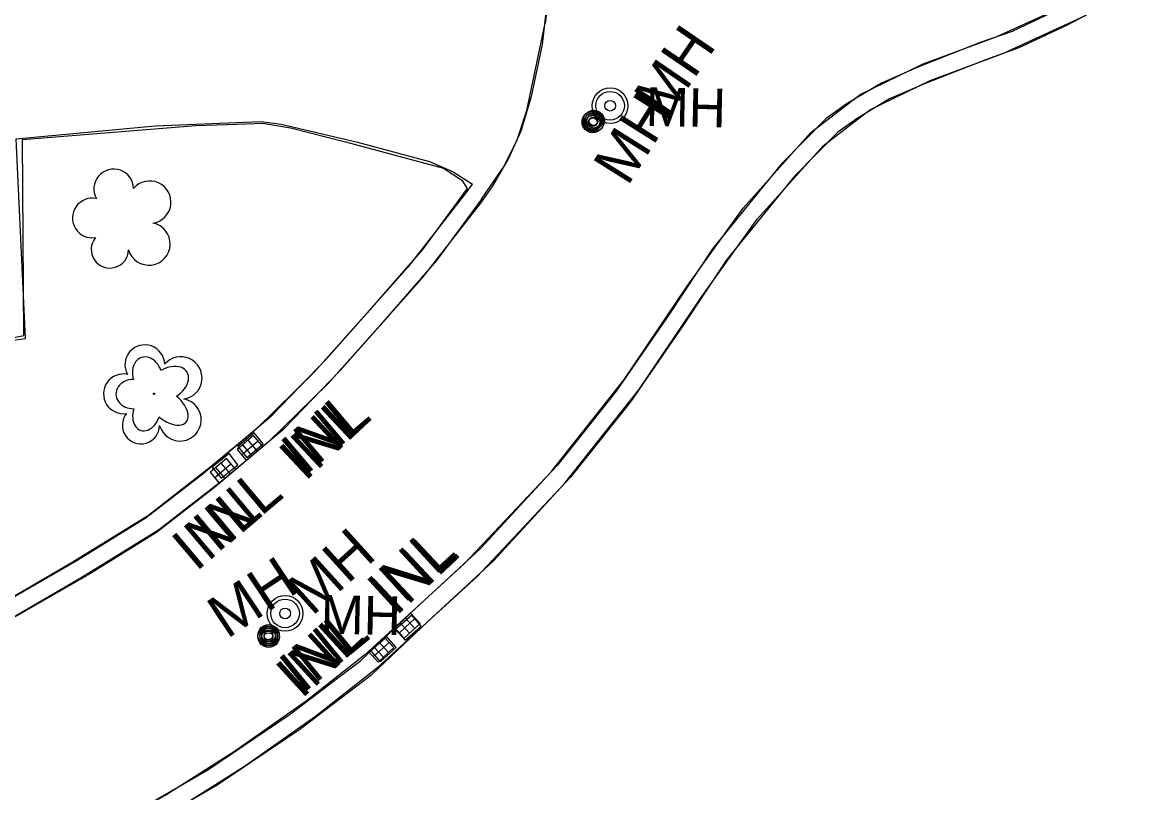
# Model space of a CAD drawing. Extents: x 588843 to 2552415, y 180129 to 269402.
# Drawn here: x 595101 to 595256.1, y 184364.2 to 184472 of the extents above; entities that cross this region are included whole.
import ezdxf

# ---------------------------------------------------------------- set-up
doc = ezdxf.new("R2010")
doc.units = 0
for name, color, linetype in [('E_DRN', 7, 'Continuous'), ('E_DRN_Text', 7, 'Continuous'), ('E_DWY', 7, 'Continuous'), ('E_LAND_Vegetation', 7, 'Continuous'), ('E_RDWY_C_and_G', 7, 'Continuous'), ('E_UTL_MH', 7, 'Continuous'), ('E_UTL_MH_Text', 7, 'Continuous'), ('E_UTL_SAN', 7, 'Continuous'), ('Level 11', 7, 'Continuous'), ('Level 15', 7, 'Continuous'), ('Level 16', 7, 'Continuous'), ('Level 17', 7, 'Continuous'), ('Level 18', 7, 'Continuous')]:
    doc.layers.add(name, color=color, linetype=linetype)

# ---------------------------------------------------------------- blocks, each defined once
blk = doc.blocks.new('MH')
at = {"layer": 'E_UTL_MH'}
for radius in [5, 4, 1.5]:
    blk.add_circle((0, 0), radius, dxfattribs=at)
blk.add_text('MH', height=10.8, dxfattribs=at).set_placement((10, -5.4))
blk = doc.blocks.new('MHO_3')
at = {"layer": 'E_UTL_MH'}
for centre, radius in [((0.3, -0.4), 9.84), ((0.3, -0.4), 7.98), ((0.2, -0.5), 6.35), ((0.1, -0.5), 3.97)]:
    blk.add_circle(centre, radius, dxfattribs=at)
blk = doc.blocks.new('MHT_3')
at = {"layer": 'E_UTL_MH_Text'}
blk.add_text('MH', height=39.37, dxfattribs=at).set_placement((-32.2, -19.7))
blk = doc.blocks.new('INLO_3')
at = {"layer": 'E_DRN'}
for p, q in [((6.6, -13.1), (6.6, 0)), ((13.1, -13.1), (13.1, 0)), ((19.7, -6.6), (0, -6.6))]:
    blk.add_line(p, q, dxfattribs=at)
blk.add_lwpolyline([(0, -13.1), (19.7, -13.1), (19.7, 0), (0, 0)], close=True, dxfattribs=at)
blk = doc.blocks.new('INLT_20_1')
at = {"layer": 'E_DRN_Text'}
blk.add_text('INL', height=39.37, dxfattribs=at).set_placement((-36.2, -19.7))
blk = doc.blocks.new('INLT_15_1')
at = {"layer": 'E_DRN_Text'}
blk.add_text('INL', height=39.37, dxfattribs=at).set_placement((-36.2, -19.7))
blk = doc.blocks.new('DTRE_4')
at = {"layer": 'E_LAND_Vegetation'}
blk.add_circle((-0.6, 0), 0.601, dxfattribs=at)
for centre, major_axis, ratio in [((-6.1, 17.5), (4.5, -16.3), 0.782863), ((13.3, 9), (-17.3, -9.6), 0.691916), ((-19.3, 0.5), (16.2, -0.4), 0.832022), ((11.6, -12.2), (-16.4, 15), 0.560249), ((-8.2, -17.2), (5.9, 15.9), 0.716896)]:
    blk.add_ellipse(centre, major_axis=major_axis, ratio=ratio, start_param=1.570796, end_param=4.712389, dxfattribs=at)

msp = doc.modelspace()

# ---------------------------------------------------------------- linework, layer by layer
at = {"layer": 'E_DWY'}
msp.add_lwpolyline([(595088.4, 184425.96), (595101.51, 184427.72), (595100.2, 184455.68), (595119.69, 184457.51), (595134.43, 184458.11), (595137.29, 184457.72), (595147.98, 184455.24), (595158.09, 184452.52), (595161.39, 184451.08), (595164.09, 184449.36)], dxfattribs=at)
at = {"layer": 'E_RDWY_C_and_G'}
for points in [[(595157.04, 184436.19), (595165.23, 184446.62), (595166.88, 184449), (595169.16, 184452.9), (595170.91, 184456.81), (595172.37, 184461.61), (595173.88, 184468.9), (595174.52, 184474.22), (595174.95, 184479.96), (595174.77, 184483.73), (595173.74, 184488.81)], [(595256.14, 184476.28), (595247.45, 184471.63), (595240.6, 184468.41), (595236.05, 184466.81), (595227.4, 184463.39), (595222.5, 184461.27), (595217.94, 184458.55), (595215.25, 184456.63), (595209.23, 184450.52), (595199.71, 184438.82), (595193.65, 184429.64), (595186.23, 184418.9), (595177.84, 184408.32), (595164.73, 184394.45), (595150.66, 184381.56), (595142.11, 184374.82)], [(595246.33, 184473.86), (595239.65, 184470.73), (595235.18, 184469.16), (595226.44, 184465.7), (595221.36, 184463.5), (595216.57, 184460.64), (595213.62, 184458.54), (595207.37, 184452.19), (595197.69, 184440.31), (595191.58, 184431.04), (595184.22, 184420.39), (595175.95, 184409.96), (595162.97, 184396.23), (595149.04, 184383.47), (595140.56, 184376.79)], [(595155.07, 184437.73), (595163.22, 184448.11), (595164.09, 184449.36)], [(595108.85, 184396.75), (595118.41, 184402.69), (595126.39, 184408.86), (595136.06, 184417.03), (595143.71, 184424.95), (595155.1, 184437.76)], [(595110.17, 184394.62), (595119.84, 184400.63), (595127.97, 184406.92), (595137.77, 184415.2), (595145.55, 184423.25), (595156.96, 184436.1)], [(594941.11, 184383.77), (594953.78, 184378.89), (594963.26, 184375.72), (594970.64, 184373.86), (594983.05, 184371.31), (594991.5, 184369.98), (595000.61, 184369.17), (595013.47, 184368.96), (595024.75, 184369.29), (595031.2, 184369.64), (595040.25, 184370.8), (595054.06, 184373.61), (595067.8, 184377.25), (595082.11, 184382.58), (595094.67, 184388.61), (595108.85, 184396.75)], [(594940.21, 184381.44), (594952.94, 184376.53), (594962.55, 184373.32), (594970.08, 184371.43), (594982.6, 184368.85), (594991.19, 184367.49), (595000.48, 184366.67), (595013.49, 184366.46), (595024.85, 184366.79), (595031.43, 184367.15), (595040.66, 184368.33), (595054.63, 184371.17), (595068.56, 184374.86), (595083.09, 184380.28), (595095.84, 184386.39), (595110.09, 184394.58)], [(595140.67, 184376.87), (595130.77, 184369.94), (595121.15, 184363.82), (595113.33, 184359.57), (595101.45, 184354.24)], [(595142.11, 184374.82), (595132.16, 184367.86), (595122.42, 184361.66), (595114.44, 184357.33), (595102.47, 184351.96)]]:
    msp.add_lwpolyline(points, dxfattribs=at)
at = {"layer": 'Level 11'}
for points in [[(595116.22, 184361.1), (595127.04, 184367.39), (595138.44, 184375.08), (595148.45, 184382.68), (595156.08, 184389.9), (595165.28, 184398.41), (595175.1, 184409.09), (595185.38, 184422.03), (595194.14, 184435.05), (595202.01, 184446), (595211.48, 184456.58), (595218.4, 184461.87), (595227.21, 184466.17), (595237.42, 184469.96), (595248.77, 184475.16)], [(595174.58, 184474.45), (595174.28, 184471.87)], [(595117.37, 184358.87), (595128.37, 184365.27), (595139.9, 184373.04), (595150.07, 184380.77), (595157.79, 184388.08), (595167.06, 184396.64), (595177, 184407.47), (595187.4, 184420.55), (595196.19, 184433.62), (595203.96, 184444.43), (595213.19, 184454.73), (595219.72, 184459.73), (595228.19, 184463.87), (595238.37, 184467.65), (595249.92, 184472.93)], [(595165.37, 184447.26), (595168.53, 184451.86), (595170.37, 184455.54), (595171.71, 184459.65), (595174.28, 184471.87)], [(595163.36, 184448.74), (595157.09, 184440.22), (595149.33, 184431.32), (595142.04, 184423.12), (595133.82, 184415.06), (595127.52, 184409.82), (595118.72, 184402.98), (595108.04, 184396.38), (595095.75, 184389.27), (595084.08, 184383.45), (595069.02, 184378.08), (595055.31, 184374.2), (595040.62, 184370.76), (595027.88, 184369.5), (595020.28, 184369.11), (595011.01, 184369.29)], [(595165.37, 184447.26), (595159.04, 184438.66), (595151.2, 184429.67), (595143.85, 184421.39), (595135.49, 184413.21), (595129.09, 184407.87), (595120.15, 184400.92), (595109.32, 184394.23), (595096.93, 184387.07), (595085.06, 184381.14), (595069.78, 184375.7), (595055.94, 184371.78), (595041.03, 184368.29), (595028.06, 184367), (595020.32, 184366.61), (595010.96, 184366.79)]]:
    msp.add_lwpolyline(points, dxfattribs=at)
at = {"layer": 'Level 15'}
for points in [[(595134.8, 184413.01), (595133.52, 184414.54), (595131.22, 184412.61), (595132.5, 184411.08), (595134.8, 184413.01)], [(595131.26, 184410.07), (595130.01, 184411.63), (595127.67, 184409.75), (595128.92, 184408.19), (595131.26, 184410.07)], [(595153.34, 184387.02), (595154.66, 184385.52), (595156.92, 184387.5), (595155.6, 184389), (595153.34, 184387.02)], [(595149.85, 184384.02), (595151.17, 184382.51), (595153.43, 184384.48), (595152.11, 184385.99), (595149.85, 184384.02)]]:
    msp.add_lwpolyline(points, dxfattribs=at)
at = {"layer": 'Level 16'}
for centre, radius in [((595181.08, 184458.18), 1.5), ((595181.08, 184458.18), 1.22), ((595181.08, 184458.17), 0.968), ((595181.05, 184458.16), 0.605), ((595135.55, 184386.21), 1.5), ((595135.56, 184386.21), 1.22), ((595135.55, 184386.2), 0.968), ((595135.52, 184386.19), 0.605)]:
    msp.add_circle(centre, radius, dxfattribs=at)
at = {"layer": 'Level 17'}
msp.add_lwpolyline([(595011.37, 184404.06), (595024.33, 184404.64), (595036.32, 184406.45), (595041.77, 184408.54), (595059.27, 184415.7), (595085.4, 184424.21), (595091.69, 184425.93), (595096.76, 184427.27), (595101.28, 184428.15), (595101.08, 184455.57), (595125.34, 184457.55), (595131.15, 184457.75), (595134.71, 184457.86), (595138.62, 184457.22), (595146.3, 184455.29), (595160.03, 184451.56), (595162.59, 184449.88), (595163.36, 184448.74)], dxfattribs=at)
at = {"layer": 'Level 18'}
for centre, radius, start, end in [((595113.87, 184448.68), 2.78, 1.3946, 209.1675), ((595118.91, 184446.82), 2.97, 278.4237, 139.6575), ((595110.87, 184444.61), 2.78, 78.0716, 279.0826), ((595118.8, 184440.97), 2.97, 196.0745, 79.0477), ((595113.33, 184440.21), 2.61, 140.7797, 358.7123), ((595118.22, 184424.07), 2.78, 1.3946, 209.1675), ((595123.26, 184422.21), 2.97, 278.4237, 139.6575), ((595115.22, 184420), 2.78, 78.0716, 279.0826), ((595123.15, 184416.36), 2.97, 196.0745, 79.0477), ((595117.68, 184415.6), 2.61, 140.7797, 358.7123)]:
    msp.add_arc(centre, radius, start, end, dxfattribs=at)

# ---------------------------------------------------------------- block references
at = {"layer": 'E_DRN'}
for p, xscale, yscale, rotation in [((595134.72, 184412.63), 0.1524003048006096, 0.15240030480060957, -139.8103924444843), ((595130.93, 184409.43), 0.15240030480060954, 0.15240030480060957, -139.80914055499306), ((595153.2, 184387.29), 0.15240030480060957, 0.1524003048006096, 42.500443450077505), ((595149.53, 184383.92), 0.15240030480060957, 0.15240030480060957, 42.50442671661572)]:
    msp.add_blockref('INLO_3', p, dxfattribs=dict(at, xscale=xscale, yscale=yscale, rotation=rotation))
at = {"layer": 'E_DRN_Text'}
for name, p, xscale, yscale, rotation in [('INLT_20_1', (595142.93, 184414.31), 0.1524003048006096, 0.15240030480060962, 40.18960755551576), ('INLT_20_1', (595127.64, 184400.86), 0.15240030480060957, 0.1524003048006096, 40.19085944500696), ('INLT_15_1', (595154.94, 184395.03), 0.15240030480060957, 0.1524003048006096, 42.500443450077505), ('INLT_15_1', (595142.17, 184383.12), 0.15240030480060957, 0.15240030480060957, 42.50442671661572)]:
    msp.add_blockref(name, p, dxfattribs=dict(at, xscale=xscale, yscale=yscale, rotation=rotation))
at = {"layer": 'E_LAND_Vegetation', "xscale": 0.1524003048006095, "yscale": 0.15240030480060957, "rotation": 2.3276622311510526}
msp.add_blockref('DTRE_4', (595119.59, 184420.01), dxfattribs=at)
at = {"layer": 'E_UTL_MH', "xscale": 0.1524003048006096}
for p, yscale, rotation in [((595180.87, 184458.04), 0.1524003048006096, 55.71038961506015), ((595135.49, 184386.01), 0.15240030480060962, 42.17707611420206)]:
    msp.add_blockref('MHO_3', p, dxfattribs=dict(at, yscale=yscale, rotation=rotation))
at = {"layer": 'E_UTL_MH_Text', "xscale": 0.1524003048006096}
for p, yscale, rotation in [((595191.61, 184464.17), 0.1524003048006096, 55.71038961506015), ((595143.25, 184394.3), 0.15240030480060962, 42.17707611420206)]:
    msp.add_blockref('MHT_3', p, dxfattribs=dict(at, yscale=yscale, rotation=rotation))
at = {"layer": 'E_UTL_SAN', "xscale": 0.500001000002, "yscale": 0.5000010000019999, "rotation": -1.2027594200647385}
for p in [(595183.37, 184460.32), (595137.86, 184389.26)]:
    msp.add_blockref('MH', p, dxfattribs=at)

# ---------------------------------------------------------------- texts
at = {"layer": 'Level 15'}
for rotation, p in [(43.1944, (595140.63, 184407.61)), (39.958, (595128.32, 184397.61)), (43.1944, (595153.37, 184388.77)), (39.2363, (595140.33, 184377.98))]:
    msp.add_text('INL', height=6, rotation=rotation, dxfattribs=at).set_placement(p)
at = {"layer": 'Level 16'}
for rotation, p in [(57.8788, (595185.82, 184448.94)), (33.5754, (595129.71, 184385.61))]:
    msp.add_text('MH', height=6, rotation=rotation, dxfattribs=at).set_placement(p)

doc.saveas('drawing.dxf')
